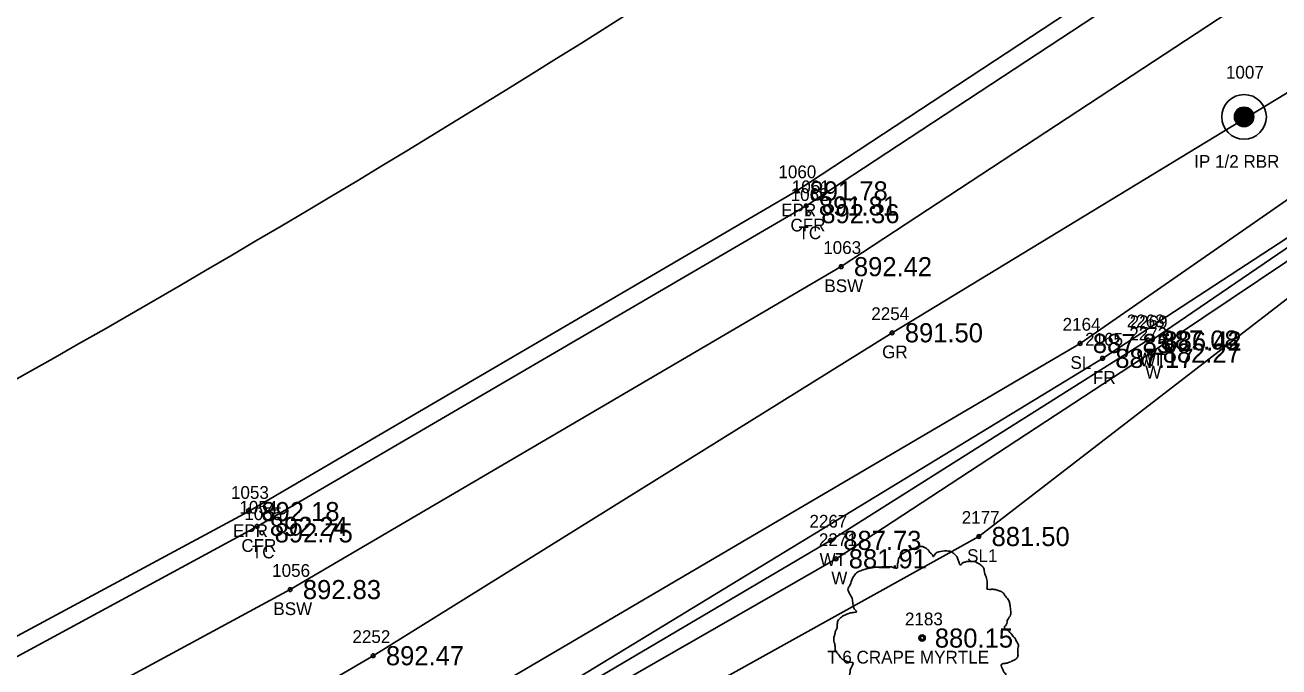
# Model space of a CAD drawing. Extents: x 1622501 to 1626664, y 1117816 to 1121579.
# Drawn here: x 1623395.8 to 1623494.2, y 1118725.4 to 1118775.8 of the extents above; entities that cross this region are included whole.
import ezdxf

# ---------------------------------------------------------------- set-up
doc = ezdxf.new("R2010")
doc.units = 0
for name, color, linetype in [('RD_EX_BldgApp', 7, 'Continuous'), ('RD_EX_Conc', 7, 'Continuous'), ('RD_EX_Conc_txCode', 7, 'Continuous'), ('RD_EX_DV_Prop_txCode', 7, 'Continuous'), ('RD_EX_DV_PropPin', 7, 'Continuous'), ('RD_EX_Fence_Other', 7, 'Continuous'), ('RD_EX_Fence_Other_txCode', 7, 'Continuous'), ('RD_EX_GuardRail', 7, 'Continuous'), ('RD_EX_GuardRail_txCode', 7, 'Continuous'), ('RD_EX_Misc', 7, 'Continuous'), ('RD_EX_Misc_txCode', 7, 'Continuous'), ('RD_EX_Road', 7, 'Continuous'), ('RD_EX_Road_txCode', 7, 'Continuous'), ('RD_EX_TX_Conc_ELEV', 7, 'Continuous'), ('RD_EX_TX_Fence_Other_ELEV', 7, 'Continuous'), ('RD_EX_TX_GuardRail_ELEV', 7, 'Continuous'), ('RD_EX_TX_Misc_ELEV', 7, 'Continuous'), ('RD_EX_TX_Road_ELEV', 7, 'Continuous'), ('RD_EX_TX_VEG_ELEV', 7, 'Continuous'), ('RD_EX_VEG', 7, 'Continuous'), ('RD_EX_VEG_txCode', 7, 'Continuous'), ('RD_HC_Cl', 7, 'Continuous'), ('RD_SMD_Locator', 7, 'Continuous')]:
    doc.layers.add(name, color=color, linetype=linetype)

msp = doc.modelspace()

# ---------------------------------------------------------------- linework, layer by layer
at = {"layer": 'RD_EX_BldgApp'}
msp.add_lwpolyline([(1623362.832, 1118662.827), (1623370.193, 1118681.931), (1623373.866, 1118685.757), (1623410.694, 1118705.967), (1623459.429, 1118733.933), (1623484.083, 1118750.076), (1623515.96, 1118771.434)], dxfattribs=at)
at = {"layer": 'RD_EX_Conc'}
for points in [[(1623283.761, 1118664.167), (1623326.745, 1118688.794), (1623370.205, 1118712.758), (1623413.974, 1118736.474), (1623457.083, 1118761.617), (1623498.83, 1118789.052), (1623539.225, 1118818.399), (1623578.605, 1118849.246), (1623610.287, 1118876.06), (1623617.2, 1118880.675), (1623627.78, 1118883.825), (1623633.909, 1118884.567), (1623640.773, 1118884.032), (1623649.389, 1118881.534), (1623656.998, 1118877.662), (1623663.674, 1118871.908), (1623688.617, 1118845.058), (1623694.116, 1118836.37)], [(1623287.102, 1118659.692), (1623329.453, 1118683.877), (1623372.881, 1118707.9), (1623416.572, 1118731.516), (1623459.835, 1118756.855), (1623502.097, 1118784.616), (1623542.536, 1118813.857), (1623581.966, 1118844.894), (1623613.887, 1118871.887), (1623619.415, 1118875.421), (1623623.688, 1118876.741), (1623623.459, 1118877.275), (1623631.268, 1118878.694), (1623634.056, 1118878.854), (1623639.628, 1118878.454), (1623640.557, 1118883.374)]]:
    msp.add_lwpolyline(points, dxfattribs=at)
at = {"layer": 'RD_EX_DV_PropPin'}
for p, q in [((1623491.047, 1118767.975), (1623491.047, 1118769.244)), ((1623491.082, 1118767.953), (1623491.082, 1118769.266)), ((1623491.117, 1118767.934), (1623491.117, 1118769.285)), ((1623491.152, 1118767.917), (1623491.152, 1118769.302)), ((1623491.187, 1118767.902), (1623491.187, 1118769.317)), ((1623491.222, 1118767.889), (1623491.222, 1118769.33)), ((1623491.257, 1118767.878), (1623491.257, 1118769.341)), ((1623491.292, 1118767.869), (1623491.292, 1118769.35)), ((1623491.327, 1118767.861), (1623491.327, 1118769.358)), ((1623491.362, 1118767.856), (1623491.362, 1118769.363)), ((1623491.397, 1118767.852), (1623491.397, 1118769.367)), ((1623491.432, 1118767.849), (1623491.432, 1118769.37)), ((1623491.467, 1118767.848), (1623491.467, 1118769.371)), ((1623491.502, 1118767.849), (1623491.502, 1118769.37)), ((1623491.537, 1118767.852), (1623491.537, 1118769.367)), ((1623491.572, 1118767.856), (1623491.572, 1118769.363)), ((1623491.607, 1118767.861), (1623491.607, 1118769.358)), ((1623491.642, 1118767.869), (1623491.642, 1118769.35)), ((1623491.677, 1118767.878), (1623491.677, 1118769.341)), ((1623491.712, 1118767.889), (1623491.712, 1118769.33)), ((1623491.747, 1118767.902), (1623491.747, 1118769.317)), ((1623491.782, 1118767.917), (1623491.782, 1118769.302)), ((1623491.817, 1118767.934), (1623491.817, 1118769.285)), ((1623491.852, 1118767.953), (1623491.852, 1118769.266)), ((1623491.887, 1118767.975), (1623491.887, 1118769.244)), ((1623490.731, 1118768.413), (1623490.731, 1118768.806)), ((1623490.766, 1118768.312), (1623490.766, 1118768.907)), ((1623490.802, 1118768.24), (1623490.802, 1118768.979)), ((1623490.837, 1118768.183), (1623490.837, 1118769.036)), ((1623490.872, 1118768.135), (1623490.872, 1118769.084)), ((1623490.907, 1118768.094), (1623490.907, 1118769.125)), ((1623490.942, 1118768.059), (1623490.942, 1118769.16)), ((1623490.977, 1118768.027), (1623490.977, 1118769.192)), ((1623491.012, 1118768), (1623491.012, 1118769.219)), ((1623491.922, 1118768), (1623491.922, 1118769.219)), ((1623491.957, 1118768.027), (1623491.957, 1118769.192)), ((1623491.992, 1118768.059), (1623491.992, 1118769.16)), ((1623492.027, 1118768.094), (1623492.027, 1118769.125)), ((1623492.062, 1118768.135), (1623492.062, 1118769.084)), ((1623492.097, 1118768.183), (1623492.097, 1118769.036)), ((1623492.132, 1118768.24), (1623492.132, 1118768.979)), ((1623492.167, 1118768.312), (1623492.167, 1118768.907)), ((1623492.202, 1118768.413), (1623492.202, 1118768.806))]:
    msp.add_line(p, q, dxfattribs=at)
for radius in [1.75, 0.761]:
    msp.add_circle((1623491.467, 1118768.609), radius, dxfattribs=at)
at = {"layer": 'RD_EX_Fence_Other'}
msp.add_lwpolyline([(1623360.82, 1118663.932), (1623367.011, 1118680.639), (1623370.331, 1118685.573), (1623375.249, 1118689.174), (1623407.361, 1118706.001), (1623425.619, 1118716.341), (1623480.358, 1118749.66), (1623515.549, 1118772.603)], dxfattribs=at)
at = {"layer": 'RD_EX_GuardRail'}
msp.add_lwpolyline([(1623328.796, 1118667.195), (1623333.583, 1118673.211), (1623349.309, 1118682.841), (1623377.56, 1118699.748), (1623423.094, 1118726.327), (1623463.83, 1118751.666), (1623511.133, 1118780.414)], dxfattribs=at)
at = {"layer": 'RD_EX_Misc'}
msp.add_lwpolyline([(1623362.047, 1118663.092), (1623363.077, 1118666.011), (1623364.471, 1118669.561), (1623365.33, 1118671.673), (1623366.043, 1118673.822), (1623367.273, 1118677.387), (1623367.858, 1118679.553), (1623368.979, 1118682.037), (1623371.277, 1118685.581), (1623375.298, 1118688.415), (1623407.747, 1118705.764), (1623425.855, 1118715.821), (1623458.998, 1118735.378), (1623483.907, 1118751.097), (1623484.139, 1118751.024), (1623515.704, 1118772.555)], dxfattribs=at)
at = {"layer": 'RD_EX_Road'}
msp.add_lwpolyline([(1623282.988, 1118665.294), (1623326.108, 1118690.168), (1623369.47, 1118714.084), (1623413.312, 1118737.635), (1623456.355, 1118762.797), (1623498.01, 1118790.21), (1623538.412, 1118819.484), (1623577.719, 1118850.337), (1623609.415, 1118877.294), (1623616.689, 1118881.904), (1623627.606, 1118885.26), (1623634.056, 1118885.78), (1623640.822, 1118885.362), (1623649.781, 1118882.397), (1623657.444, 1118878.352), (1623664.357, 1118872.554), (1623689.274, 1118845.674), (1623694.989, 1118836.791)], dxfattribs=at)
at = {"layer": 'RD_EX_VEG'}
for points in [[(1623371.315, 1118690.471), (1623410.924, 1118711.122), (1623478.591, 1118750.831), (1623514.185, 1118775.518)], [(1623357.099, 1118658.576), (1623354.417, 1118653.307), (1623360.309, 1118652.881), (1623372.824, 1118681.33), (1623408.505, 1118701.188), (1623470.644, 1118735.679), (1623505.961, 1118762.905)]]:
    msp.add_lwpolyline(points, dxfattribs=at)
for centre, radius in [((1623466.19, 1118727.713), 0.25), ((1623466.178, 1118727.694), 0.0001)]:
    msp.add_circle(centre, radius, dxfattribs=at)
for points in [[(1623466.322, 1118734.88), (1623466.022, 1118734.905), (1623465.698, 1118734.805), (1623465.448, 1118734.705), (1623465.223, 1118734.63), (1623464.998, 1118734.53), (1623464.698, 1118734.355), (1623464.473, 1118734.155), (1623464.348, 1118733.905), (1623464.298, 1118733.68), (1623464.248, 1118733.406), (1623464.248, 1118733.231), (1623464.123, 1118733.206), (1623463.973, 1118733.231), (1623463.723, 1118733.306), (1623463.474, 1118733.306), (1623463.224, 1118733.306), (1623462.874, 1118733.281), (1623462.524, 1118733.281), (1623462.249, 1118733.231), (1623461.924, 1118733.181), (1623461.549, 1118733.056), (1623461.2, 1118732.931), (1623460.9, 1118732.681), (1623460.65, 1118732.206), (1623460.525, 1118731.856), (1623460.375, 1118731.606), (1623460.525, 1118731.157), (1623460.7, 1118730.807), (1623460.725, 1118730.607), (1623460.8, 1118730.182), (1623460.9, 1118729.957), (1623461.025, 1118729.757), (1623460.95, 1118729.732), (1623460.575, 1118729.682), (1623460.275, 1118729.582), (1623459.85, 1118729.357), (1623459.625, 1118729.132), (1623459.525, 1118728.807), (1623459.5, 1118728.458), (1623459.4, 1118728.258), (1623459.325, 1118727.983), (1623459.3, 1118727.908), (1623459.25, 1118727.583), (1623459.35, 1118727.133), (1623459.375, 1118726.783), (1623459.5, 1118726.558), (1623459.65, 1118726.384), (1623459.825, 1118726.134), (1623460.225, 1118725.909), (1623460.55, 1118725.809), (1623460.75, 1118725.784), (1623460.575, 1118725.284), (1623460.525, 1118724.934), (1623460.4, 1118724.534), (1623460.4, 1118724.459), (1623460.35, 1118723.985), (1623460.5, 1118723.66), (1623460.575, 1118723.285), (1623460.75, 1118723.06), (1623461.025, 1118722.76), (1623461.349, 1118722.535), (1623461.849, 1118722.41), (1623462.249, 1118722.435), (1623462.824, 1118722.61), (1623463.074, 1118722.685), (1623463.049, 1118722.51), (1623463.074, 1118722.135), (1623463.074, 1118721.711), (1623463.224, 1118721.386), (1623463.324, 1118721.111), (1623463.474, 1118720.861), (1623463.798, 1118720.636), (1623464.198, 1118720.561), (1623464.623, 1118720.411), (1623465.073, 1118720.336), (1623465.573, 1118720.311), (1623466.172, 1118720.461), (1623466.447, 1118720.586), (1623466.547, 1118720.761), (1623466.747, 1118721.136), (1623466.697, 1118721.361), (1623466.722, 1118721.961), (1623466.822, 1118721.786), (1623466.997, 1118721.436), (1623467.497, 1118721.136), (1623467.897, 1118720.961), (1623468.371, 1118720.811), (1623468.671, 1118720.736), (1623469.146, 1118720.811), (1623469.521, 1118720.886), (1623469.896, 1118721.011), (1623470.196, 1118721.286), (1623470.371, 1118721.561), (1623470.421, 1118721.836), (1623470.495, 1118722.21), (1623470.545, 1118722.385)], [(1623470.545, 1118722.385), (1623470.471, 1118722.56), (1623470.421, 1118722.81), (1623470.495, 1118722.785), (1623470.67, 1118722.735), (1623470.945, 1118722.61), (1623471.17, 1118722.535), (1623471.495, 1118722.56), (1623471.77, 1118722.66), (1623472.22, 1118722.935), (1623472.495, 1118723.41), (1623472.769, 1118723.81), (1623472.844, 1118724.135), (1623472.794, 1118724.359), (1623472.769, 1118724.859), (1623472.57, 1118725.109), (1623472.52, 1118725.234), (1623472.42, 1118725.634), (1623472.495, 1118725.684), (1623472.769, 1118725.734), (1623473.144, 1118725.859), (1623473.419, 1118725.984), (1623473.644, 1118726.159), (1623473.719, 1118726.384), (1623473.694, 1118726.783), (1623473.744, 1118727.183), (1623473.669, 1118727.333), (1623473.569, 1118727.483), (1623473.494, 1118727.683), (1623473.344, 1118727.833), (1623473.244, 1118727.983), (1623473.144, 1118728.083), (1623473.019, 1118728.233), (1623472.844, 1118728.358), (1623472.695, 1118728.408), (1623472.645, 1118728.558), (1623472.794, 1118728.758), (1623472.844, 1118728.857), (1623472.869, 1118729.082), (1623473.094, 1118729.432), (1623473.144, 1118729.832), (1623473.094, 1118730.257), (1623473.044, 1118730.532), (1623472.894, 1118730.807), (1623472.695, 1118731.057), (1623472.57, 1118731.231), (1623472.395, 1118731.356), (1623472.07, 1118731.481), (1623471.82, 1118731.531), (1623471.47, 1118731.531), (1623471.27, 1118731.581), (1623471.295, 1118731.631), (1623471.295, 1118731.781), (1623471.295, 1118732.056), (1623471.22, 1118732.506), (1623471.07, 1118733.006), (1623471.07, 1118733.031), (1623470.97, 1118733.281), (1623470.745, 1118733.48), (1623470.57, 1118733.58), (1623470.371, 1118733.705), (1623470.121, 1118733.73), (1623469.821, 1118733.73), (1623469.546, 1118733.68), (1623469.346, 1118733.58), (1623469.171, 1118733.455), (1623469.096, 1118733.605), (1623468.996, 1118733.905), (1623468.946, 1118734.055), (1623468.796, 1118734.23), (1623468.571, 1118734.43), (1623468.121, 1118734.555), (1623467.497, 1118734.48), (1623467.197, 1118734.28), (1623467.047, 1118734.105), (1623466.997, 1118734.23), (1623466.797, 1118734.43), (1623466.697, 1118734.605), (1623466.522, 1118734.73), (1623466.372, 1118734.83), (1623466.272, 1118734.88)]]:
    msp.add_spline(points, degree=3, dxfattribs=at)
at = {"layer": 'RD_HC_Cl'}
msp.add_arc((1622842.024, 1119728.712), 1125.889, 297.949368, 312.927633, dxfattribs=at)
at = {"layer": 'RD_SMD_Locator'}
for centre in [(1623491.467, 1118768.609), (1623456.355, 1118762.797), (1623457.083, 1118761.617), (1623457.277, 1118761.011), (1623459.835, 1118756.855), (1623463.83, 1118751.666), (1623478.591, 1118750.831), (1623483.907, 1118751.097), (1623484.139, 1118751.024), (1623480.358, 1118749.66), (1623484.083, 1118750.076), (1623413.312, 1118737.635), (1623413.974, 1118736.474), (1623414.359, 1118735.966), (1623470.644, 1118735.679), (1623458.998, 1118735.378), (1623459.429, 1118733.933), (1623416.572, 1118731.516), (1623466.19, 1118727.713), (1623423.094, 1118726.327)]:
    msp.add_circle(centre, 0.15, dxfattribs=at)

# ---------------------------------------------------------------- texts
at = {"layer": 'RD_EX_Conc_txCode'}
for s, p in [('1061', (1623455.957, 1118762.617)), ('1062', (1623455.868, 1118762.011)), ('CFR', (1623455.854, 1118759.617)), ('TC', (1623456.482, 1118759.011)), ('1063', (1623458.426, 1118757.855)), ('BSW', (1623458.52, 1118754.855)), ('1054', (1623412.588, 1118737.474)), ('1055', (1623412.973, 1118736.966)), ('CFR', (1623412.745, 1118734.474)), ('TC', (1623413.564, 1118733.966)), ('1056', (1623415.162, 1118732.516)), ('BSW', (1623415.257, 1118729.516))]:
    msp.add_text(s, height=1, dxfattribs=at).set_placement(p)
at = {"layer": 'RD_EX_DV_Prop_txCode'}
for s, p in [('1007', (1623490.042, 1118771.61)), ('IP 1/2 RBR', (1623487.553, 1118764.61))]:
    msp.add_text(s, height=1, dxfattribs=at).set_placement(p)
at = {"layer": 'RD_EX_Fence_Other_txCode'}
for s, p in [('2165', (1623478.987, 1118750.66)), ('FR', (1623479.602, 1118747.66))]:
    msp.add_text(s, height=1, dxfattribs=at).set_placement(p)
at = {"layer": 'RD_EX_GuardRail_txCode'}
for s, p in [('2254', (1623462.2, 1118752.666)), ('GR', (1623463.05, 1118749.666)), ('2252', (1623421.464, 1118727.327))]:
    msp.add_text(s, height=1, dxfattribs=at).set_placement(p)
at = {"layer": 'RD_EX_Misc_txCode'}
for s, p in [('2268', (1623482.254, 1118752.097)), ('2269', (1623482.485, 1118752.024)), ('2272', (1623482.453, 1118751.076)), ('WT', (1623483.049, 1118749.097)), ('WT', (1623483.28, 1118749.024)), ('W', (1623483.713, 1118748.076)), ('2267', (1623457.345, 1118736.378)), ('2271', (1623458.083, 1118734.933)), ('WT', (1623458.14, 1118733.378)), ('W', (1623459.059, 1118731.933))]:
    msp.add_text(s, height=1, dxfattribs=at).set_placement(p)
at = {"layer": 'RD_EX_Road_txCode'}
for s, p in [('1060', (1623454.906, 1118763.797)), ('EPR', (1623455.126, 1118760.797)), ('1053', (1623411.926, 1118738.635)), ('EPR', (1623412.084, 1118735.635))]:
    msp.add_text(s, height=1, dxfattribs=at).set_placement(p)
at = {"layer": 'RD_EX_TX_Conc_ELEV'}
for s, p in [('891.81', (1623458.083, 1118760.867)), ('892.36', (1623458.277, 1118760.261)), ('892.42', (1623460.835, 1118756.105)), ('892.24', (1623414.974, 1118735.724)), ('892.75', (1623415.359, 1118735.216)), ('892.83', (1623417.572, 1118730.766))]:
    msp.add_text(s, height=1.5, dxfattribs=at).set_placement(p)
at = {"layer": 'RD_EX_TX_Fence_Other_ELEV'}
msp.add_text('887.17', height=1.5, dxfattribs=at).set_placement((1623481.358, 1118748.91))
at = {"layer": 'RD_EX_TX_GuardRail_ELEV'}
for s, p in [('891.50', (1623464.83, 1118750.916)), ('892.47', (1623424.094, 1118725.577))]:
    msp.add_text(s, height=1.5, dxfattribs=at).set_placement(p)
at = {"layer": 'RD_EX_TX_Misc_ELEV'}
for s, p in [('887.08', (1623484.907, 1118750.347)), ('886.42', (1623485.139, 1118750.274)), ('882.27', (1623485.083, 1118749.326)), ('887.73', (1623459.998, 1118734.628)), ('881.91', (1623460.429, 1118733.183))]:
    msp.add_text(s, height=1.5, dxfattribs=at).set_placement(p)
at = {"layer": 'RD_EX_TX_Road_ELEV'}
for s, p in [('891.78', (1623457.355, 1118762.047)), ('892.18', (1623414.312, 1118736.885))]:
    msp.add_text(s, height=1.5, dxfattribs=at).set_placement(p)
at = {"layer": 'RD_EX_TX_VEG_ELEV'}
for s, p in [('887.85', (1623479.591, 1118750.081)), ('881.50', (1623471.644, 1118734.929)), ('880.15', (1623467.19, 1118726.963))]:
    msp.add_text(s, height=1.5, dxfattribs=at).set_placement(p)
at = {"layer": 'RD_EX_VEG_txCode'}
for s, p in [('2164', (1623477.221, 1118751.831)), ('SL', (1623477.835, 1118748.831)), ('2177', (1623469.298, 1118736.679)), ('SL1', (1623469.723, 1118733.679)), ('2183', (1623464.844, 1118728.713)), ('T 6 CRAPE MYRTLE', (1623458.738, 1118725.713))]:
    msp.add_text(s, height=1, dxfattribs=at).set_placement(p)

doc.saveas('drawing.dxf')
